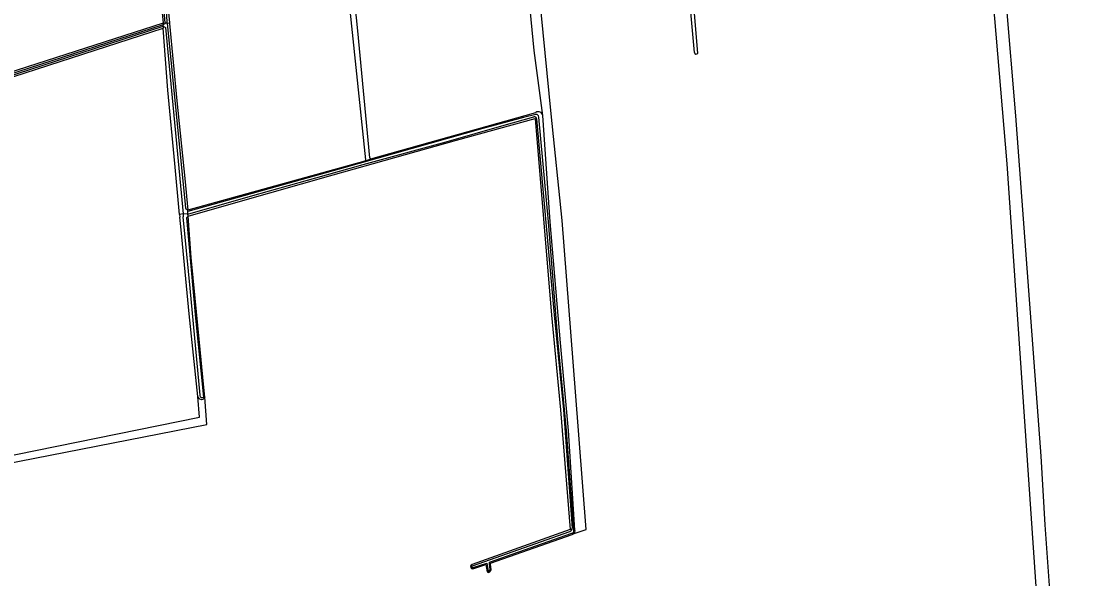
# Model space of a CAD drawing. Extents: x 140000 to 143000, y 403500 to 406000.
# Drawn here: x 140652.7 to 141103, y 404249.8 to 404486.5 of the extents above; entities that cross this region are included whole.
import ezdxf

# ---------------------------------------------------------------- set-up
doc = ezdxf.new("R2010")
doc.units = 0
for name, color, linetype in [('gg-afsc-erfafscheiding', 7, 'Continuous'), ('gg-knt-bronhoudergrens', 7, 'Continuous'), ('gg-knt-onverhard', 7, 'Continuous'), ('gg-knt-verharding', 7, 'Continuous'), ('gg-kntw-bovenkant insteek waterloop', 7, 'Continuous'), ('gg-kntw-waterlijn', 7, 'Continuous'), ('gx-grn-maaiveld', 7, 'Continuous')]:
    doc.layers.add(name, color=color, linetype=linetype)

msp = doc.modelspace()

# ---------------------------------------------------------------- linework, layer by layer
at = {"layer": 'gg-afsc-erfafscheiding'}
msp.add_lwpolyline([(140874, 404446.51), (140870.26, 404474.1), (140864.71, 404531.22), (140862.31, 404553.57), (140861.92, 404555.16), (140857.7, 404612.34), (140857.26, 404630.62), (140858.18, 404639.3), (140858.28, 404640.16)], dxfattribs=at)
at = {"layer": 'gg-knt-bronhoudergrens'}
msp.add_lwpolyline([(141057.64, 404715.56), (141054.44, 404710.81), (141053.49, 404705.52), (141062.17, 404593.28), (141074.43, 404446.36), (141085.21, 404301.9), (141086.87, 404272.73), (141103.01, 404046.97), (141096.92, 404046.51), (141070.94, 404425.95), (141056.35, 404597.94), (141053.12, 404637.15), (141052.54, 404637.68), (141051.59, 404638.21), (141049.84, 404638.42), (141047.66, 404638.19), (140972.1, 404630.33), (140964.61, 404717.97)], dxfattribs=at)
at = {"layer": 'gg-knt-onverhard'}
for points in [[(140629.11, 404300.61), (140632.88, 404299.09), (140728.33, 404318.38), (140727.6, 404327.2)], [(140630, 404291.87), (140633.62, 404293.4), (140633.62, 404294.9), (140638.09, 404297.12), (140731.49, 404315.38), (140730.59, 404326.98)]]:
    msp.add_lwpolyline(points, dxfattribs=at)
at = {"layer": 'gg-knt-verharding'}
msp.add_lwpolyline([(140886.9, 404268.88), (140892.4, 404270.82), (140887.85, 404329.25), (140882.15, 404401.98), (140877.46, 404447.22), (140861.14, 404614.19), (140861.2, 404621.27), (140926.92, 404625.36), (140926.68, 404628.99)], dxfattribs=at)
at = {"layer": 'gg-kntw-bovenkant insteek waterloop'}
for p, q in [((140938.25, 404473.28), (140931.71, 404546.93)), ((140939.7, 404472.99), (140933.46, 404546.42)), ((140801.06, 404428.04), (140870.97, 404447.76)), ((140798.51, 404427.1), (140723.34, 404406.31)), ((140719.87, 404404.51), (140719.98, 404403.34))]:
    msp.add_line(p, q, dxfattribs=at)
for points in [[(140787.72, 404533.27), (140798.77, 404427.62), (140798.51, 404427.1)], [(140801.06, 404428.04), (140800.55, 404428.55), (140795.52, 404482.4), (140790.3, 404533.58)], [(140713.05, 404485.87), (140712.58, 404489.89), (140710.46, 404510.89), (140708.74, 404523.43), (140708.55, 404525.21)], [(140711.22, 404525.54), (140713.48, 404507.9), (140715.61, 404485.82)], [(140715.61, 404485.82), (140715.64, 404485.51), (140718.67, 404452.65), (140722.17, 404419.71), (140723.34, 404406.31)], [(140619.28, 404453.22), (140629.37, 404456.46), (140684.03, 404474.21), (140712.94, 404483.56)], [(140719.87, 404404.51), (140717.88, 404426.13), (140714.91, 404457.24), (140712.94, 404483.56)], [(140723.46, 404403.69), (140744.67, 404409.82), (140785.08, 404421.35), (140837.32, 404435.97), (140870.75, 404445.23), (140877.61, 404361.71), (140881.46, 404321.48), (140885.54, 404270.74), (140844.02, 404255.87)], [(140887.58, 404270.5), (140884.86, 404312.8), (140881.46, 404349.92), (140877.04, 404401.37), (140874, 404446.51)], [(140727.6, 404327.2), (140727.37, 404329.85), (140724, 404362.34), (140720.48, 404397.95), (140719.98, 404403.34)], [(140730.59, 404326.98), (140730.23, 404331.1), (140728.22, 404351.57), (140726.46, 404368.97), (140724.84, 404386.17), (140723.46, 404403.69)], [(140730.59, 404326.98), (140730.22, 404326.38), (140729.75, 404325.94), (140729.12, 404325.85), (140728.52, 404326.07), (140728.01, 404326.54), (140727.6, 404327.2)], [(140844.74, 404254.17), (140849.84, 404255.84), (140850.35, 404252.82), (140850.6, 404252.59), (140850.81, 404252.5), (140851.15, 404252.58), (140851.48, 404252.83), (140852.11, 404253.62), (140851.82, 404256.04), (140851.8, 404256.49), (140886.36, 404268.69)]]:
    msp.add_lwpolyline(points, dxfattribs=at)
for centre, radius, start, end in [((140939.02, 404473.33), 0.766, 184.0376, 333.236), ((140872.07, 404446.13), 1.97, 11.325, 123.9014), ((140886.15, 404270.15), 1.47, 278.1761, 300.6487), ((140886.15, 404270.14), 1.47, 300.7273, 14.013), ((140844.23, 404254.96), 0.935, 103.1856, 302.6565)]:
    msp.add_arc(centre, radius, start, end, dxfattribs=at)
at = {"layer": 'gg-kntw-waterlijn'}
for p, q in [((140721.35, 404404.68), (140721.46, 404403.49)), ((140723.36, 404405.8), (140723.34, 404406.31)), ((140723.46, 404403.69), (140723.42, 404404.57)), ((140844.14, 404255.38), (140885.41, 404269.92))]:
    msp.add_line(p, q, dxfattribs=at)
for points in [[(140709.86, 404525.38), (140711.21, 404515.29), (140713.64, 404485.65)], [(140710.84, 404525.5), (140711.03, 404523.99), (140713.82, 404498.36), (140714.52, 404486.2), (140714.57, 404485.73)], [(140712.98, 404484.36), (140713.86, 404483.8), (140720.48, 404413.69), (140721.35, 404404.68)], [(140713.64, 404485.65), (140713.66, 404485.43), (140713.01, 404485.07)], [(140714.57, 404485.73), (140716.63, 404465.69), (140722.3, 404408.75), (140722.44, 404407.14), (140723.34, 404406.31)], [(140871.05, 404446.96), (140865.77, 404445.68), (140848.55, 404440.93), (140788.55, 404424.03), (140723.36, 404405.8)], [(140723.42, 404404.57), (140750.01, 404412.18), (140782.22, 404421.34), (140797.8, 404425.64), (140832.94, 404435.33), (140856.54, 404442.08), (140870.15, 404445.97)], [(140871.34, 404445), (140878.73, 404361.82), (140882.7, 404321.59), (140886.48, 404271.29)], [(140887.09, 404270.38), (140884.02, 404312.73), (140880.5, 404349.84), (140876.33, 404401.31), (140872.32, 404445.82)], [(140798.51, 404427.1), (140799.9, 404427.61), (140801.06, 404428.04)], [(140723.46, 404403.69), (140722.8, 404403.11), (140726.58, 404360.39), (140730.02, 404326.88), (140729.82, 404326.74), (140729.47, 404326.65), (140729.12, 404326.64), (140728.76, 404326.98), (140728.63, 404327.71), (140724.38, 404373.26), (140721.46, 404403.49)], [(140844.47, 404254.59), (140850.23, 404256.49), (140850.82, 404253.07), (140850.87, 404253.03), (140850.93, 404253.04), (140851.12, 404253.19), (140851.59, 404253.77), (140851.32, 404256.01), (140851.29, 404256.84), (140886.29, 404269.18)]]:
    msp.add_lwpolyline(points, dxfattribs=at)
for centre, radius, start, end in [((140870.26, 404444.89), 1.09, 6.0588, 95.8152), ((140871.09, 404445.73), 1.23, 3.9838, 92.1017), ((140885.02, 404271.33), 1.45, 285.27, 358.6156), ((140886.15, 404270.15), 0.975, 278.1698, 300.6098), ((140886.15, 404270.14), 0.974, 300.7592, 14.0086), ((140844.23, 404254.96), 0.435, 103.1826, 302.6532)]:
    msp.add_arc(centre, radius, start, end, dxfattribs=at)
at = {"layer": 'gx-grn-maaiveld'}
for p, q in [((140712.98, 404484.36), (140712.94, 404483.56)), ((140713.01, 404485.07), (140713.05, 404485.87)), ((140714.57, 404485.73), (140713.64, 404485.65)), ((140714.57, 404485.73), (140715.61, 404485.82)), ((140721.35, 404404.68), (140719.87, 404404.51)), ((140721.35, 404404.68), (140723.4, 404404.92)), ((140723.4, 404404.92), (140723.36, 404405.8)), ((140723.4, 404404.92), (140723.42, 404404.57))]:
    msp.add_line(p, q, dxfattribs=at)
for points in [[(140606.58, 404450.3), (140606.57, 404450.86), (140606.71, 404451.38), (140606.92, 404451.76), (140651.12, 404465.88), (140713.05, 404485.87)], [(140607.47, 404449.43), (140607.42, 404449.61), (140607.17, 404449.83), (140607, 404450.07), (140606.95, 404450.14), (140606.87, 404450.52), (140606.87, 404450.79), (140607, 404451), (140651.35, 404465.16), (140713.01, 404485.07)], [(140607.76, 404449.53), (140607.74, 404449.62), (140607.78, 404449.93), (140607.93, 404450.14), (140608.17, 404450.36), (140608.64, 404450.6), (140608.74, 404450.63), (140619.05, 404453.94), (140629.14, 404457.18), (140683.8, 404474.93), (140712.98, 404484.36)], [(140712.98, 404484.36), (140713, 404484.93), (140713.01, 404485.07)]]:
    msp.add_lwpolyline(points, dxfattribs=at)

doc.saveas('drawing.dxf')
